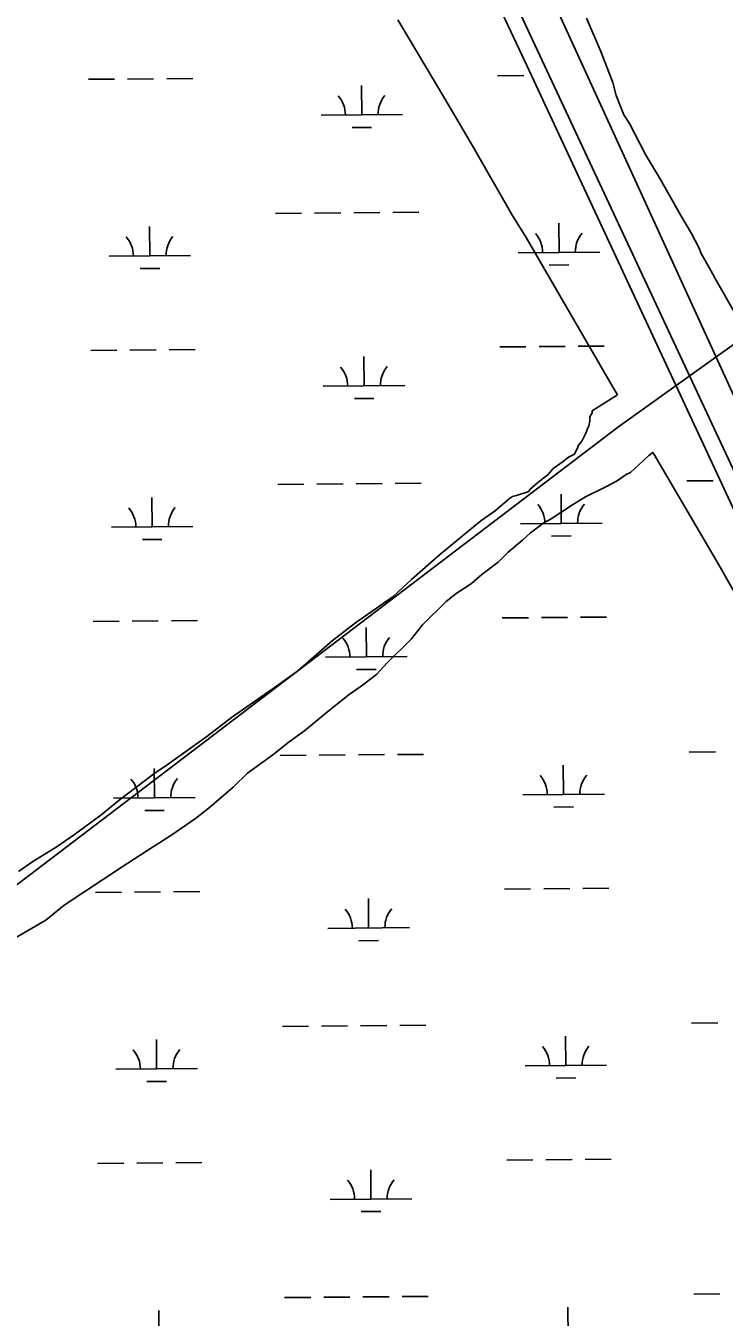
# Model space of a CAD drawing. Extents: x 3567028 to 3605064, y 510945 to 536587.
# Drawn here: x 3599575 to 3600431, y 531169 to 532754 of the extents above; entities that cross this region are included whole.
import ezdxf

# ---------------------------------------------------------------- set-up
doc = ezdxf.new("R2010")
doc.units = 0
for name, color, linetype in [('V-ROAD-CNTR', 7, 'Continuous'), ('V-SITE-VEGE', 7, 'Continuous'), ('V-TOPO-SHOR', 7, 'Continuous'), ('V-UTIL-LINE', 7, 'Continuous'), ('V-WETL-SWMP', 7, 'Continuous')]:
    doc.layers.add(name, color=color, linetype=linetype)

msp = doc.modelspace()

# ---------------------------------------------------------------- linework, layer by layer
at = {"layer": 'V-ROAD-CNTR'}
msp.add_lwpolyline([(3602776.9, 527251.3), (3602768.8, 527269.5), (3602737.1, 527308.7), (3602690.3, 527393.3), (3600737.5, 531577.4), (3599245.3, 534772.2)], dxfattribs=at)
at = {"layer": 'V-SITE-VEGE'}
for p, q in [((3600031.3, 532761), (3600088.4, 532664.6)), ((3600280.1, 532722.2), (3600262.7, 532762.8)), ((3600294.9, 532684), (3600280.1, 532722.2)), ((3600299.1, 532667.9), (3600294.9, 532684)), ((3600308.5, 532644.5), (3600299.1, 532667.9)), ((3600088.4, 532664.6), (3600123.8, 532604.3)), ((3600315.1, 532633.5), (3600308.5, 532644.5)), ((3600334.9, 532595.5), (3600315.1, 532633.5)), ((3600123.8, 532604.3), (3600171, 532522)), ((3600353.2, 532564.9), (3600334.9, 532595.5)), ((3600378.1, 532520.8), (3600353.2, 532564.9)), ((3600171, 532522), (3600188.7, 532493.9)), ((3600391.2, 532498.8), (3600378.1, 532520.8)), ((3600188.7, 532493.9), (3600295.7, 532308.9)), ((3600400.5, 532481.6), (3600391.2, 532498.8)), ((3600403.2, 532474.2), (3600400.5, 532481.6)), ((3600415, 532453.4), (3600403.2, 532474.2)), ((3600420.2, 532443.6), (3600415, 532453.4)), ((3600445.2, 532399.5), (3600420.2, 532443.6)), ((3600295.7, 532308.9), (3600300.7, 532300.8)), ((3600300.7, 532300.8), (3600269.3, 532281.1)), ((3600266.8, 532273.6), (3600266.7, 532268.7)), ((3600269.3, 532278.6), (3600266.8, 532273.6)), ((3600269.3, 532281.1), (3600269.3, 532278.6)), ((3600264.2, 532260), (3600261.7, 532253.7)), ((3600265.5, 532262.4), (3600264.2, 532260)), ((3600266.7, 532268.7), (3600265.5, 532262.4)), ((3600256.7, 532243.8), (3600252.9, 532238.8)), ((3600261.7, 532253.7), (3600256.7, 532243.8)), ((3600240.4, 532224), (3600234.1, 532219)), ((3600247.9, 532227.7), (3600240.4, 532224)), ((3600251.7, 532236.4), (3600247.9, 532227.7)), ((3600252.9, 532238.8), (3600251.7, 532236.4)), ((3600221.7, 532210.4), (3600215.4, 532202.9)), ((3600234.1, 532219), (3600221.7, 532210.4)), ((3600202.9, 532193), (3600192.9, 532184.4)), ((3600215.4, 532202.9), (3600202.9, 532193)), ((3600176.7, 532177), (3600171.7, 532175.7)), ((3600191.7, 532181.9), (3600176.7, 532177)), ((3600192.9, 532184.4), (3600191.7, 532181.9)), ((3600168, 532173.3), (3600150.5, 532158.4)), ((3600171.7, 532175.7), (3600168, 532173.3)), ((3600133, 532146), (3600103, 532121.3)), ((3600150.5, 532158.4), (3600133, 532146)), ((3600103, 532121.3), (3600081.7, 532104)), ((3600081.7, 532104), (3600048, 532074.2)), ((3600048, 532074.2), (3600025.5, 532053.2)), ((3600025.5, 532053.2), (3599979.3, 532021)), ((3599979.3, 532021), (3599950.5, 531998.7)), ((3599950.5, 531998.7), (3599908.1, 531961.6)), ((3599908.1, 531961.6), (3599876.8, 531939.3)), ((3599876.8, 531939.3), (3599826.9, 531904.7)), ((3599826.9, 531904.7), (3599796.9, 531881.2)), ((3599796.9, 531881.2), (3599748.2, 531846.6)), ((3599748.2, 531846.6), (3599731.9, 531835.4)), ((3599731.9, 531835.4), (3599689.5, 531803.3)), ((3599689.5, 531803.3), (3599667, 531784.7)), ((3599667, 531784.7), (3599634.5, 531761.2)), ((3599634.5, 531761.2), (3599613.3, 531746.4)), ((3599613.3, 531746.4), (3599583.3, 531727.8)), ((3599583.3, 531727.8), (3599565.8, 531715.5))]:
    msp.add_line(p, q, dxfattribs=at)
for points in [[(3600194, 532131.1), (3600210.2, 532143.5), (3600219, 532148.4), (3600245.2, 532165.7), (3600261.4, 532175.6), (3600286.4, 532187.9), (3600300.1, 532195.3), (3600311.3, 532202.7), (3600316.3, 532205.2), (3600332.6, 532220.1), (3600338.8, 532226.3), (3600343.8, 532230), (3600346.3, 532226.2)], [(3600346.3, 532226.2), (3600348.4, 532222.5), (3600424.8, 532092.2), (3600454.2, 532040)], [(3599545.6, 531624.9), (3599599.2, 531655.8), (3599621.7, 531674.4), (3599692.9, 531721.4), (3599729.1, 531744.8), (3599752.8, 531759.7), (3599782.8, 531780.7), (3599800.3, 531794.3), (3599829, 531819.1), (3599846.6, 531836.4), (3599877.8, 531858.7), (3599897.8, 531874.8), (3599916.5, 531888.4), (3599945.2, 531911.9), (3599971.5, 531932.9), (3599989, 531945.3), (3600005.2, 531957.7), (3600017.7, 531971.3), (3600047.7, 532001.1), (3600061.5, 532018.4), (3600090.3, 532046.9), (3600102.8, 532056.8), (3600121.5, 532069.2), (3600134, 532080.3), (3600154, 532095.2), (3600166.5, 532107.6), (3600184, 532122.4), (3600194, 532131.1)]]:
    msp.add_lwpolyline(points, dxfattribs=at)
at = {"layer": 'V-TOPO-SHOR'}
msp.add_lwpolyline([(3600827.6, 531459.2), (3599955.6, 533366.5), (3599759.3, 533786.6)], dxfattribs=at)
at = {"layer": 'V-UTIL-LINE'}
for points in [[(3602748.2, 534012.2), (3600302, 532261.7)], [(3600302, 532261.7), (3599387.3, 531564.9), (3598448.8, 530851.5), (3597071.9, 529854.6), (3596910.6, 529778), (3596790.1, 529728.9), (3596673.1, 529707.1), (3596536.5, 529669.6), (3596404.6, 529661.8), (3596264.2, 529656.3), (3596114.3, 529669.9), (3596048.5, 529685.4)]]:
    msp.add_lwpolyline(points, dxfattribs=at)
at = {"layer": 'V-WETL-SWMP'}
for p, q in [((3599404.1, 534372.3), (3600189.3, 532704.9)), ((3600189.3, 532704.9), (3600803.4, 531385.4)), ((3599651.7, 532687.9), (3599683.7, 532688.1)), ((3599699.6, 532688.3), (3599731.6, 532688.5)), ((3599747.6, 532688.7), (3599779.6, 532688.9)), ((3600153.5, 532692.1), (3600185.5, 532692.4)), ((3599986.9, 532644.3), (3599986.6, 532680.2)), ((3599936.9, 532643.8), (3600036.9, 532644.7)), ((3599975, 532628.7), (3599999, 532628.9)), ((3599881, 532523.3), (3599913, 532523.6)), ((3599929, 532523.7), (3599961, 532524)), ((3599977, 532524.1), (3600009, 532524.4)), ((3600025, 532524.5), (3600057, 532524.8)), ((3600228.8, 532475.5), (3600228.5, 532511.5)), ((3599726.9, 532471.2), (3599726.6, 532507.2)), ((3599676.9, 532470.8), (3599776.9, 532471.7)), ((3600178.8, 532475.1), (3600278.8, 532475.9)), ((3599715, 532455.7), (3599739, 532455.9)), ((3600216.9, 532459.9), (3600240.9, 532460.1)), ((3599654.5, 532355.2), (3599686.5, 532355.5)), ((3599702.5, 532355.6), (3599734.5, 532355.9)), ((3599750.5, 532356), (3599782.5, 532356.3)), ((3600156.3, 532359.4), (3600188.3, 532359.7)), ((3600204.3, 532359.8), (3600236.3, 532360.1)), ((3600252.3, 532360.2), (3600284.3, 532360.5)), ((3599989.7, 532311.6), (3599989.4, 532347.6)), ((3599939.7, 532311.2), (3600039.7, 532312)), ((3599977.8, 532296.1), (3600001.8, 532296.3)), ((3600385.7, 532194.9), (3600417.7, 532195.1)), ((3599883.9, 532190.6), (3599915.9, 532190.9)), ((3599931.9, 532191), (3599963.9, 532191.3)), ((3599979.9, 532191.4), (3600011.9, 532191.7)), ((3600027.9, 532191.8), (3600059.8, 532192.1)), ((3600231.6, 532142.8), (3600231.3, 532178.8)), ((3599729.7, 532138.6), (3599729.4, 532174.6)), ((3599679.7, 532138.2), (3599779.7, 532139)), ((3600181.6, 532142.4), (3600281.6, 532143.2)), ((3599717.8, 532123), (3599741.8, 532123.2)), ((3600219.7, 532127.3), (3600243.7, 532127.5)), ((3599657.3, 532022.5), (3599689.3, 532022.8)), ((3599705.3, 532022.9), (3599737.3, 532023.2)), ((3599753.3, 532023.3), (3599785.3, 532023.6)), ((3600159.2, 532026.8), (3600191.2, 532027)), ((3600207.2, 532027.2), (3600239.2, 532027.4)), ((3600255.2, 532027.6), (3600287.2, 532027.8)), ((3599992.5, 531978.9), (3599992.2, 532014.9)), ((3599942.5, 531978.5), (3600042.5, 531979.3)), ((3599980.6, 531963.4), (3600004.6, 531963.6)), ((3600030.7, 531859.2), (3600062.7, 531859.4)), ((3600388.6, 531862.2), (3600420.6, 531862.5)), ((3599886.7, 531858), (3599918.7, 531858.2)), ((3599934.7, 531858.4), (3599966.7, 531858.6)), ((3599982.7, 531858.8), (3600014.7, 531859)), ((3600234.4, 531810.1), (3600234.1, 531846.1)), ((3599732.5, 531805.9), (3599732.2, 531841.9)), ((3599682.5, 531805.5), (3599782.5, 531806.3)), ((3600184.4, 531809.7), (3600284.4, 531810.6)), ((3599720.6, 531790.4), (3599744.6, 531790.6)), ((3600222.5, 531794.6), (3600246.5, 531794.8)), ((3599660.1, 531689.9), (3599692.1, 531690.1)), ((3599708.1, 531690.3), (3599740.1, 531690.5)), ((3599756.1, 531690.7), (3599788.1, 531690.9)), ((3600162, 531694.1), (3600194, 531694.4)), ((3600210, 531694.5), (3600242, 531694.8)), ((3600258, 531694.9), (3600290, 531695.2)), ((3599995.3, 531646.3), (3599995, 531682.3)), ((3599945.3, 531645.8), (3600045.3, 531646.7)), ((3599983.4, 531630.7), (3600007.4, 531630.9)), ((3600033.5, 531526.5), (3600065.5, 531526.8)), ((3600391.4, 531529.5), (3600423.4, 531529.8)), ((3599889.5, 531525.3), (3599921.5, 531525.6)), ((3599937.5, 531525.7), (3599969.5, 531526)), ((3599985.5, 531526.1), (3600017.5, 531526.4)), ((3600237.2, 531477.5), (3600236.9, 531513.5)), ((3599735.3, 531473.3), (3599735, 531509.2)), ((3599685.3, 531472.8), (3599785.3, 531473.7)), ((3600187.2, 531477.1), (3600287.2, 531477.9)), ((3599723.4, 531457.7), (3599747.4, 531457.9)), ((3600225.3, 531462), (3600249.3, 531462.2)), ((3599662.9, 531357.2), (3599694.9, 531357.5)), ((3599710.9, 531357.6), (3599742.9, 531357.9)), ((3599758.9, 531358), (3599790.9, 531358.3)), ((3600164.8, 531361.4), (3600196.8, 531361.7)), ((3600212.8, 531361.8), (3600244.8, 531362.1)), ((3600260.8, 531362.2), (3600292.8, 531362.5)), ((3599998.1, 531313.6), (3599997.8, 531349.6)), ((3599948.1, 531313.2), (3600048.1, 531314)), ((3599986.2, 531298.1), (3600010.2, 531298.3)), ((3599988.3, 531193.4), (3600020.3, 531193.7)), ((3600036.3, 531193.8), (3600068.3, 531194.1)), ((3600394.2, 531196.9), (3600426.2, 531197.1)), ((3599892.3, 531192.6), (3599924.3, 531192.9)), ((3599940.3, 531193), (3599972.3, 531193.3)), ((3600240, 531144.8), (3600239.7, 531180.8)), ((3599738.1, 531140.6), (3599737.8, 531176.6))]:
    msp.add_line(p, q, dxfattribs=at)
for centre, start, end in [((3600042.1, 532645.2), 139.7115, 181.2552), ((3599931.6, 532644.3), 359.7115, 41.2552), ((3599671.6, 532471.2), 359.7115, 41.2552), ((3599782.1, 532472.2), 139.7115, 181.2552), ((3600173.5, 532475.5), 359.7115, 41.2552), ((3600284, 532476.4), 139.7115, 181.2552), ((3600044.9, 532312.5), 139.7115, 181.2552), ((3599934.4, 532311.6), 359.7115, 41.2552), ((3599674.5, 532138.6), 359.7115, 41.2552), ((3599784.9, 532139.5), 139.7115, 181.2552), ((3600176.3, 532142.8), 359.7115, 41.2552), ((3600286.8, 532143.8), 139.7115, 181.2552), ((3599937.2, 531978.9), 359.7115, 41.2552), ((3600047.7, 531979.9), 139.7115, 181.2552), ((3599677.3, 531805.9), 359.7115, 41.2552), ((3599787.7, 531806.9), 139.7115, 181.2552), ((3600179.1, 531810.2), 359.7115, 41.2552), ((3600289.6, 531811.1), 139.7115, 181.2552), ((3599940.1, 531646.3), 359.7115, 41.2552), ((3600050.5, 531647.2), 139.7115, 181.2552), ((3599680.1, 531473.3), 359.7115, 41.2552), ((3599790.5, 531474.2), 139.7115, 181.2552), ((3600182, 531477.5), 359.7115, 41.2552), ((3600292.4, 531478.4), 139.7115, 181.2552), ((3599942.9, 531313.6), 359.7115, 41.2552), ((3600053.3, 531314.5), 139.7115, 181.2552)]:
    msp.add_arc(centre, 35.2, start, end, dxfattribs=at)

doc.saveas('drawing.dxf')
